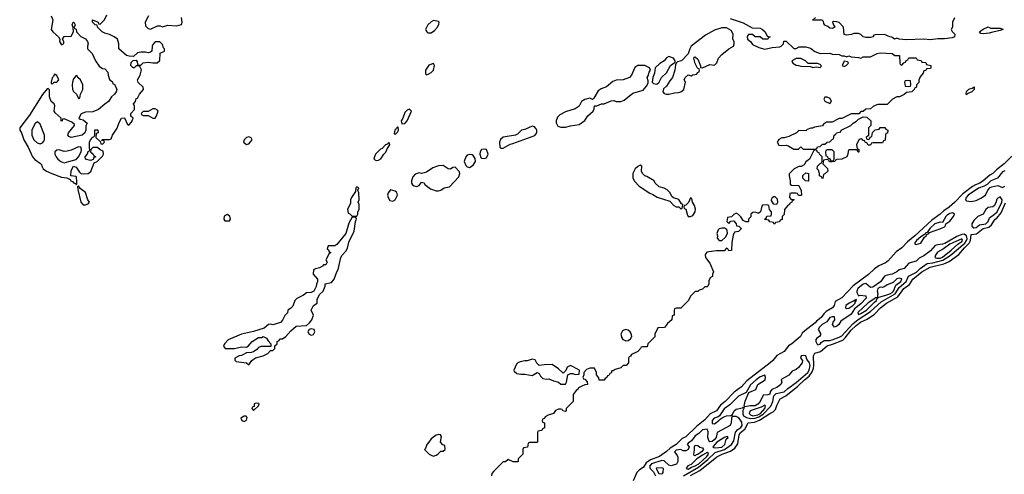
# Model space of a CAD drawing. Header units: inches. Extents: x 2701323 to 2964515, y 494916 to 722124.
# Tile 401 of 656: x 2900261 to 2908465, y 503642 to 507432. Entities that reach past the tile are written whole.
import ezdxf

# ---------------------------------------------------------------- set-up
doc = ezdxf.new("R2010")
doc.units = ezdxf.units.IN
doc.header["$MEASUREMENT"] = 0
doc.layers.add('C9500', color=7, linetype='Continuous')

msp = doc.modelspace()

# ---------------------------------------------------------------- linework, layer by layer
at = {"layer": 'C9500', "color": 2}
for points, elevation in [([(2900523.6, 507463.6), (2900536.4, 507430), (2900523.1, 507350), (2900536.3, 507330), (2900582.8, 507290), (2900594, 507270), (2900592, 507250), (2900610, 507222), (2900627.3, 507232.7), (2900628, 507250), (2900618, 507270), (2900630, 507291.3), (2900690, 507294), (2900708, 507330), (2900707.3, 507367.3), (2900698, 507390), (2900707.3, 507412.7), (2900712.7, 507412.7), (2900722, 507390), (2900714, 507370), (2900718, 507358), (2900730, 507354), (2900734, 507330), (2900770, 507292), (2900810, 507272), (2900824.7, 507250), (2900831.3, 507230), (2900824.7, 507210), (2900824.7, 507190), (2900864.7, 507150), (2900892, 507090), (2900923.5, 507043.5), (2900950, 507024.7), (2900970, 507022), (2900995.3, 506995.3), (2900998, 506970), (2901010, 506934), (2901032.7, 506912.7), (2901038, 506898), (2901050, 506894), (2901071, 506850), (2901064.7, 506830), (2901051.3, 506810), (2901024.7, 506790), (2901002, 506750), (2900970, 506729), (2900916.8, 506683.2), (2900870, 506665.2), (2900810, 506662), (2900771.6, 506648.4), (2900754, 506610), (2900763.6, 506603.6), (2900790, 506598), (2900822, 506570), (2900812.7, 506547.3), (2900812, 506510), (2900804.7, 506490), (2900782, 506470), (2900690, 506449), (2900670, 506458), (2900662, 506470), (2900666, 506490), (2900718, 506550), (2900718, 506558), (2900696.4, 506576.4), (2900630, 506606), (2900618, 506602), (2900614, 506590), (2900607.3, 506587.3), (2900606, 506610), (2900556.4, 506656.4), (2900548.7, 506670), (2900554.6, 506714.6), (2900548, 506730), (2900522, 506750), (2900509.3, 506789.3), (2900508, 506848), (2900498, 506858), (2900490, 506855.3), (2900450, 506809.2), (2900343.1, 506636.9), (2900260.7, 506530), (2900260.7, 506510), (2900276, 506490), (2900296.4, 506430), (2900332.2, 506370), (2900366.4, 506290), (2900386.2, 506266.2), (2900434.4, 506234.4), (2900443.5, 506223.5), (2900445.5, 506210), (2900457.3, 506190), (2900482.8, 506170), (2900529, 506149), (2900610, 506120.5), (2900654.8, 506114.8), (2900681, 506101), (2900686.8, 506090), (2900702, 506082), (2900710, 506071.3), (2900726.4, 506066.4), (2900730, 506054), (2900736.4, 506063.6), (2900737.2, 506082.8), (2900735.3, 506115.3), (2900730, 506126), (2900688, 506130), (2900690, 506174), (2900708, 506210), (2900730, 506202), (2900759.6, 506159.6), (2900771, 506151), (2900790, 506146), (2900830, 506150.8), (2900852.3, 506167.7), (2900882, 506238), (2900906, 506250), (2900950, 506294), (2900958, 506310), (2900955.3, 506335.3), (2900930, 506346), (2900910, 506366), (2900870, 506366), (2900854, 506350), (2900852, 506330), (2900874, 506310), (2900878, 506298), (2900890, 506294), (2900892.7, 506287.3), (2900878, 506282), (2900872.7, 506267.3), (2900850, 506258), (2900808.7, 506270), (2900805.2, 506290), (2900826, 506314), (2900830, 506334), (2900842, 506338), (2900846, 506350), (2900842, 506362), (2900842, 506410), (2900849.3, 506430.7), (2900870, 506454), (2900882, 506458), (2900886, 506470), (2900886, 506510), (2900890, 506514), (2900912.7, 506512.7), (2900914, 506490), (2900898, 506482), (2900894, 506450), (2900934, 506414), (2900938, 506398), (2900950, 506394), (2900966, 506410), (2900962, 506422), (2900946, 506426), (2900947.3, 506432.7), (2901010, 506434), (2901022, 506438), (2901035.3, 506470), (2901073.6, 506526.4), (2901090, 506574), (2901110, 506612), (2901132.7, 506612.7), (2901158, 506558), (2901170, 506554), (2901190, 506574), (2901198, 506590), (2901206, 506610), (2901187.3, 506627.3), (2901186, 506650), (2901216.4, 506683.6), (2901218, 506710), (2901208.4, 506731.6), (2901226, 506750), (2901230, 506774), (2901242, 506778), (2901258, 506810), (2901293.2, 506850), (2901288.7, 506870), (2901248.8, 506908.8), (2901242, 506930), (2901264, 506970), (2901275.3, 507015.3), (2901262, 507042), (2901250, 507046), (2901230, 507046), (2901214, 507030), (2901206, 507030), (2901186, 507050), (2901190, 507074), (2901207.3, 507092.7), (2901230, 507094), (2901239.6, 507079.6), (2901242, 507062), (2901250, 507054), (2901270, 507054), (2901288.4, 507071.6), (2901330, 507078), (2901370, 507072), (2901407.3, 507072.7), (2901427.3, 507092.7), (2901430, 507154), (2901466, 507170), (2901466, 507190), (2901458, 507198), (2901450, 507226), (2901427.3, 507247.3), (2901390, 507248), (2901370, 507226), (2901364.7, 507210), (2901362, 507170), (2901350, 507162), (2901330, 507155.3), (2901310, 507162), (2901270, 507162), (2901243.6, 507156.4), (2901210, 507126), (2901172, 507128), (2901150, 507134), (2901086, 507190), (2901088, 507230), (2901075.3, 507270), (2901048, 507290), (2901010, 507309), (2900970, 507319), (2900948, 507330), (2900908, 507370), (2900906, 507386), (2900890, 507388), (2900868, 507410), (2900868.7, 507431.3), (2900914, 507410), (2900918, 507398), (2900930, 507394), (2900968, 507430), (2900987.3, 507472.7)], 2), ([(2901334.9, 507465.1), (2901307.3, 507410), (2901310, 507382), (2901330, 507358), (2901350, 507352), (2901410, 507382), (2901430, 507382), (2901450, 507372), (2901494.6, 507385.4), (2901570, 507381), (2901608.7, 507391.3), (2901615.3, 507410), (2901609.2, 507450)], 2), ([(2906181, 507441), (2906290, 507404.7), (2906363.6, 507363.6), (2906430, 507361), (2906451.3, 507350), (2906471.3, 507330), (2906490, 507294), (2906514, 507290), (2906498, 507282), (2906494, 507270), (2906451.6, 507268.4), (2906430, 507288), (2906388.7, 507288.7), (2906367.3, 507307.3), (2906332.7, 507307.3), (2906322, 507290), (2906324.7, 507270), (2906351.3, 507251.3), (2906366, 507226), (2906419.8, 507199.8), (2906470, 507186), (2906530, 507198.8), (2906594.6, 507205.4), (2906606, 507210), (2906626, 507230), (2906627.3, 507252.7), (2906647.3, 507252.7), (2906710, 507192), (2906730, 507192), (2906754.6, 507205.4), (2906810, 507206), (2906850, 507196), (2906887.3, 507167.3), (2906930, 507151), (2907010, 507152), (2907030, 507144.7), (2907090, 507141), (2907110, 507131.3), (2907130.9, 507130.9), (2907150, 507122), (2907170, 507131.3), (2907190, 507122), (2907250, 507118), (2907270, 507112), (2907290, 507122), (2907350, 507122), (2907406, 507150), (2907430, 507156), (2907530, 507150.8), (2907552.7, 507132.7), (2907592.7, 507132.7), (2907594, 507070), (2907598, 507058), (2907610, 507054), (2907627.3, 507072.7), (2907642, 507078), (2907647.3, 507092.7), (2907662, 507098), (2907670, 507114), (2907730, 507114), (2907738, 507098), (2907771.6, 507091.6), (2907778, 507078), (2907810, 507074), (2907818, 507058), (2907854, 507050), (2907854, 507030), (2907850, 507026), (2907818, 507022), (2907811.6, 507008.4), (2907794, 507006), (2907790, 506986), (2907763.6, 506956.4), (2907752.7, 506927.3), (2907751.6, 506908.4), (2907734, 506890), (2907734, 506870), (2907718, 506862), (2907714, 506850), (2907694, 506830), (2907650, 506826), (2907631.6, 506808.4), (2907591.6, 506788.4), (2907570, 506788), (2907534, 506770), (2907490, 506726), (2907410, 506726), (2907374, 506710), (2907350, 506688), (2907310, 506686), (2907290, 506666), (2907270, 506666), (2907251.6, 506648.4), (2907190, 506646), (2907111.2, 506608.8), (2907090, 506608.7), (2907076.9, 506603.1), (2907030, 506578), (2906983.6, 506576.4), (2906958, 506562), (2906950, 506548), (2906883.6, 506536.4), (2906867.3, 506527.3), (2906852.7, 506527.3), (2906823.6, 506516.4), (2906810, 506506), (2906752.7, 506507.3), (2906734, 506490), (2906670, 506458), (2906630, 506448), (2906610, 506448), (2906587.1, 506432.9), (2906572, 506410), (2906586.4, 506386.4), (2906610, 506382), (2906650, 506384.7), (2906670, 506378), (2906710, 506352), (2906750, 506354), (2906770, 506371.3), (2906790, 506354), (2906890, 506354), (2906902, 506358), (2906907.3, 506372.7), (2906930, 506374), (2906950, 506394), (2906970, 506394), (2906988.4, 506411.6), (2907010, 506414), (2907030, 506434), (2907042, 506438), (2907048, 506470), (2907062, 506478), (2907066, 506490), (2907102, 506498), (2907106, 506510), (2907186, 506550), (2907206, 506570), (2907234.6, 506585.4), (2907250, 506602), (2907290, 506622), (2907319.6, 506619.6), (2907354, 506590), (2907354, 506550), (2907334, 506530), (2907334, 506466), (2907314, 506450), (2907318, 506438), (2907330, 506434), (2907342, 506438), (2907346, 506454), (2907362, 506458), (2907367.3, 506492.7), (2907390, 506514), (2907422, 506518), (2907430, 506534), (2907470, 506534), (2907478, 506518), (2907494, 506510), (2907492.7, 506487.3), (2907478, 506482), (2907474, 506470), (2907471.6, 506428.4), (2907458, 506422), (2907450, 506406), (2907370, 506406), (2907358, 506402), (2907350, 506386), (2907330, 506386), (2907322, 506402), (2907306, 506410), (2907302, 506422), (2907290, 506426), (2907278, 506438), (2907263.6, 506436.4), (2907250, 506426), (2907234, 506390), (2907238, 506358), (2907254, 506350), (2907252.7, 506327.3), (2907247.3, 506327.3), (2907242, 506342), (2907230, 506346), (2907170, 506346), (2907163.6, 506336.4), (2907162, 506310), (2907154, 506290), (2907111.6, 506268.4), (2907070, 506266), (2907058, 506262), (2907054, 506250), (2907030, 506246), (2907007.3, 506247.3), (2907002, 506262), (2906990, 506266), (2906958, 506262), (2906954, 506230), (2906992.7, 506192.7), (2906994, 506170), (2906970, 506146), (2906958, 506142), (2906954, 506110), (2906950, 506106), (2906942, 506122), (2906926, 506130), (2906926, 506150), (2906916.4, 506176.4), (2906906, 506190), (2906908.8, 506211.2), (2906930, 506234), (2906942, 506238), (2906946, 506250), (2906946, 506290), (2906926, 506310), (2906922, 506322), (2906907.3, 506327.3), (2906902, 506342), (2906890, 506346), (2906878, 506342), (2906842, 506270), (2906810, 506246), (2906796.9, 506223.1), (2906771.6, 506208.4), (2906752.7, 506207.3), (2906714, 506190), (2906672.7, 506147.3), (2906672, 506130), (2906682, 506090), (2906682, 506062), (2906692.7, 506052.7), (2906754, 506050), (2906772.7, 506007.3), (2906774, 505970), (2906770, 505966), (2906750, 505966), (2906742, 505982), (2906730, 505986), (2906690, 505986), (2906678, 505982), (2906674, 505950), (2906690, 505934), (2906710, 505934), (2906714, 505930), (2906698, 505922), (2906694, 505910), (2906678, 505902), (2906674, 505890), (2906659.6, 505880.4), (2906634, 505850), (2906631.6, 505808.4), (2906614, 505790), (2906612.7, 505767.3), (2906598, 505762), (2906592.7, 505747.3), (2906558, 505742), (2906554, 505730), (2906548, 505728), (2906542, 505742), (2906510, 505746), (2906502, 505762), (2906470, 505766), (2906466, 505770), (2906482, 505778), (2906487.3, 505792.7), (2906522, 505798), (2906526, 505810), (2906526, 505830), (2906508.4, 505848.4), (2906502, 505882), (2906487.3, 505887.3), (2906450, 505886), (2906443.6, 505876.4), (2906434, 505830), (2906419.6, 505820.4), (2906410, 505818), (2906390, 505828), (2906370, 505826), (2906354, 505810), (2906352, 505788), (2906334, 505770), (2906334, 505750), (2906330, 505746), (2906310, 505746), (2906290, 505758), (2906270, 505788), (2906250, 505808), (2906230, 505818), (2906211.6, 505808.4), (2906192.7, 505787.3), (2906158, 505782), (2906154, 505750), (2906170, 505734), (2906187.3, 505752.7), (2906210, 505754), (2906232, 505730), (2906234, 505714), (2906254, 505710), (2906272, 505692), (2906271.6, 505688.4), (2906250, 505666), (2906218, 505662), (2906204.7, 505635.3), (2906194, 505574), (2906192.7, 505507.3), (2906170, 505506), (2906162, 505522), (2906150, 505526), (2906130, 505506), (2906066, 505506), (2906002, 505498), (2905986, 505494), (2905976.9, 505483.1), (2905971.3, 505470), (2905976, 505450), (2906010, 505402), (2906042, 505330), (2906034, 505310), (2906034, 505290), (2906018, 505282), (2906003.6, 505256.4), (2906002, 505230), (2905994, 505210), (2905990, 505206), (2905970, 505206), (2905950, 505186), (2905923.6, 505176.4), (2905910, 505166), (2905890, 505166), (2905850, 505126), (2905834, 505090), (2905770, 505026), (2905730, 505026), (2905718, 505022), (2905714, 505010), (2905714, 504970), (2905698, 504962), (2905694, 504930), (2905659.6, 504900.4), (2905632.7, 504867.3), (2905578, 504862), (2905554, 504810), (2905552.7, 504787.3), (2905494, 504730), (2905490, 504706), (2905450, 504706), (2905438, 504702), (2905434, 504690), (2905410, 504666), (2905358, 504642), (2905350, 504626), (2905338, 504622), (2905334, 504610), (2905334, 504570), (2905314, 504550), (2905290, 504548), (2905270, 504528.7), (2905223.6, 504516.4), (2905206, 504506), (2905194, 504506), (2905190, 504486), (2905178, 504482), (2905170, 504466), (2905158, 504462), (2905154, 504450), (2905138, 504442), (2905130, 504426), (2905090, 504426), (2905087.3, 504447.3), (2905068, 504470), (2905068, 504490), (2905050, 504526), (2905010, 504528), (2904984.7, 504515.3), (2904962, 504490), (2904962, 504470), (2904954, 504450), (2904958, 504438), (2904970, 504434), (2904990, 504414), (2904992, 504390), (2904970, 504388), (2904943.6, 504376.4), (2904918, 504362), (2904910.7, 504349.3), (2904898, 504342), (2904872.7, 504307.3), (2904871.6, 504248.4), (2904814, 504190), (2904814, 504170), (2904810, 504166), (2904786, 504170), (2904782, 504182), (2904770, 504186), (2904750, 504186), (2904724.7, 504175.3), (2904710, 504148.7), (2904663.6, 504136.4), (2904638, 504122), (2904632.7, 504107.3), (2904618, 504102), (2904614, 504090), (2904618, 504078), (2904634, 504070), (2904634, 504030), (2904618, 504022), (2904612.7, 504007.3), (2904578, 504002), (2904574, 503990), (2904574, 503910), (2904570, 503906), (2904510, 503906), (2904498, 503902), (2904492.7, 503867.3), (2904458, 503862), (2904454, 503850), (2904454, 503810), (2904414, 503770), (2904414, 503750), (2904410, 503746), (2904372.7, 503747.3), (2904330, 503766), (2904310, 503746), (2904290, 503746), (2904211.6, 503668.4), (2904194, 503650), (2904191.6, 503628.4)], 2), ([(2908051.2, 507448.8), (2908032, 507410), (2908032, 507370), (2908022, 507350), (2908030, 507334), (2908051.6, 507311.6), (2908050, 507288.7), (2908030, 507281.2), (2907966.4, 507273.6), (2907910, 507273.2), (2907850, 507265.2), (2907790.9, 507269.1), (2907650, 507262.7), (2907589.3, 507269.3), (2907570, 507278), (2907549.2, 507269.2), (2907527.3, 507287.3), (2907510, 507288), (2907467.3, 507307.3), (2907390, 507306), (2907378, 507302), (2907370, 507288.7), (2907350, 507284), (2907310, 507284), (2907289.3, 507289.3), (2907270, 507308), (2907250, 507318), (2907210, 507318), (2907190.9, 507309.1), (2907150, 507304), (2907129.3, 507309.3), (2907126, 507370), (2907090, 507408), (2907070, 507415.3), (2907042, 507418), (2907034, 507410), (2907043.6, 507383.6), (2907054, 507370), (2907030, 507358), (2907010, 507362), (2906995.3, 507375.3), (2906970, 507386), (2906960.4, 507400.4), (2906958, 507418), (2906947.3, 507427.3), (2906867.3, 507427.3), (2906891.6, 507451.6)], 2), ([(2908527.1, 506292.9), (2908464.9, 506230), (2908399, 506181), (2908370.5, 506150), (2908343.7, 506136.3), (2908290, 506089.7), (2908260.5, 506070), (2908223.8, 506056.2), (2908199.1, 506040.9), (2908118.8, 505981.2), (2908050, 505908), (2908005.5, 505870), (2907960.4, 505839.6), (2907930, 505809.7), (2907860.2, 505759.8), (2907719.5, 505630), (2907658.8, 505581.2), (2907610.4, 505530), (2907564.4, 505495.6), (2907497.1, 505422.9), (2907474.2, 505405.8), (2907419.9, 505380.1), (2907384, 505356), (2907332.1, 505307.9), (2907206.7, 505213.3), (2907110, 505112), (2907056.9, 505083.1), (2907047.7, 505050), (2907032.7, 505030), (2906981.7, 504998.3), (2906960.8, 504979.2), (2906939.3, 504950), (2906901.1, 504918.9), (2906890, 504904.5), (2906801.5, 504838.5), (2906781.3, 504818.7), (2906765.5, 504790), (2906694.9, 504730), (2906667.6, 504712.4), (2906630, 504665.2), (2906570, 504632.7), (2906536.4, 504590), (2906514.4, 504570), (2906319.9, 504420.1), (2906274.4, 504370), (2906213.8, 504326.2), (2906139.5, 504250), (2906101, 504219), (2906067.3, 504170), (2906014.7, 504145.3), (2905970, 504097), (2905899, 504041), (2905810, 503954), (2905780.7, 503939.3), (2905730, 503891.8), (2905679.4, 503860.6), (2905650, 503831.8), (2905590.6, 503790), (2905517.6, 503762.4), (2905482, 503738), (2905457.8, 503702.2), (2905423.1, 503676.9), (2905403.8, 503656.2), (2905373.7, 503586.3)], 6), ([(2908470, 506172.9), (2908450, 506164.4), (2908408.2, 506111.8), (2908353, 506090), (2908320.9, 506059.1), (2908296.1, 506043.9), (2908250, 506028.5), (2908164.2, 505970), (2908146.3, 505950), (2908143, 505930), (2908150, 505922), (2908190, 505917.6), (2908230, 505924), (2908270, 505943.1), (2908307, 505970), (2908328.3, 506011.7), (2908347.9, 506032.1), (2908361, 506039), (2908410, 506048.4), (2908450, 506034.4), (2908470, 506042.8)], 10), ([(2905850, 503632.9), (2905927.2, 503672.8), (2906070, 503786.7), (2906112.7, 503810), (2906184.2, 503835.8), (2906220.4, 503859.6), (2906243.7, 503896.3), (2906255.8, 503970), (2906267.1, 503990), (2906302.3, 504017.7), (2906329.8, 504070.2), (2906382.8, 504077.2), (2906425.9, 504094.1), (2906510, 504150.3), (2906537.7, 504162.3), (2906558.6, 504181.4), (2906570, 504216), (2906598, 504270), (2906643.2, 504296.8), (2906744.5, 504375.5), (2906799.7, 504430), (2906838.8, 504461.2), (2906863.2, 504496.8), (2906874.1, 504525.9), (2906879, 504550), (2906875.8, 504630), (2906887.4, 504652.6), (2906933.8, 504666.2), (2906990, 504714.3), (2907034, 504726), (2907118.3, 504761.7), (2907139.5, 504780.5), (2907190, 504843.7), (2907230, 504882), (2907267.6, 504910), (2907323.5, 504936.5), (2907383.1, 504976.9), (2907432, 505030), (2907482.9, 505070), (2907577.2, 505122.8), (2907628.1, 505190), (2907675.3, 505224.7), (2907702.4, 505270), (2907778.9, 505330), (2907846, 505370), (2907962.2, 505397.8), (2908004.9, 505415.1), (2908085.6, 505474.4), (2908132, 505530), (2908172.1, 505567.9), (2908182.2, 505590), (2908190, 505640.5), (2908232.2, 505647.8), (2908287.6, 505690), (2908336.8, 505703.2), (2908358.8, 505721.2), (2908388.1, 505770), (2908401.4, 505778.6), (2908437.7, 505822.3), (2908476, 505904)], 6), ([(2905792.1, 503630), (2905918.2, 503701.8), (2905995.4, 503764.6), (2906056.2, 503823.8), (2906134.3, 503850), (2906190.5, 503889.5), (2906210, 503922), (2906225.9, 503994.1), (2906244, 504016), (2906270, 504033.4), (2906280.8, 504050), (2906276.6, 504076.6), (2906253.6, 504113.6), (2906230, 504125.1), (2906196.9, 504123.1), (2906190.8, 504110), (2906188.5, 504071.5), (2906180.7, 504050), (2906073.4, 503990), (2906063.1, 503950), (2906048.7, 503930), (2906030, 503915.1), (2906010, 503912.3), (2906002.9, 503922.9), (2905995.4, 503950), (2905996.6, 503996.6), (2905990, 504018), (2905950, 504011.8), (2905918.6, 503981.4), (2905890, 503962), (2905858.8, 503921.2), (2905830, 503902), (2905822.8, 503890), (2905838, 503870), (2905830.4, 503849.6), (2905810, 503838), (2905790, 503838), (2905770, 503849.5), (2905750, 503847.3), (2905730, 503842.4), (2905716.4, 503830), (2905739.8, 503799.8), (2905744.9, 503784.9), (2905745.9, 503750), (2905733.7, 503726.3), (2905690, 503713.8), (2905670, 503717.4), (2905630, 503755.6), (2905610, 503758), (2905524.7, 503730), (2905508.2, 503710), (2905515.4, 503690), (2905542.9, 503662.9), (2905557.8, 503630)], 10)]:
    msp.add_lwpolyline(points, dxfattribs=dict(at, elevation=elevation))
for points, elevation in [([(2903710, 507424), (2903690, 507414), (2903661, 507390), (2903642, 507350), (2903643.6, 507343.6), (2903652, 507330), (2903662.8, 507322.8), (2903690, 507322.8), (2903718, 507342), (2903741.2, 507370), (2903754, 507394), (2903755.3, 507410), (2903750, 507418)], 2), ([(2906150, 507364), (2906110, 507364), (2906050, 507343.7), (2905976.3, 507303.7), (2905856, 507210), (2905844.7, 507190), (2905831.3, 507148.7), (2905774.8, 507090), (2905740.7, 507079.3), (2905730.7, 507069.3), (2905724.7, 507055.3), (2905720.7, 507010), (2905700.7, 506950), (2905677.3, 506922.7), (2905650, 506879), (2905624.9, 506855.1), (2905621, 506830), (2905630, 506818), (2905650, 506811), (2905670, 506811.3), (2905716.4, 506823.6), (2905750, 506824.7), (2905770, 506831.3), (2905794, 506850), (2905808, 506910), (2905798, 506930), (2905806, 506950), (2905830, 506971), (2905855.3, 506964.7), (2905870, 506972), (2905902, 506978), (2905907.3, 506992.7), (2905922, 506998), (2905926, 507010), (2905922, 507022), (2905908, 507028), (2905890, 507066), (2905878, 507110), (2905880.4, 507119.6), (2905890, 507122), (2905910, 507102), (2905934, 507046), (2905934, 507034), (2905950, 507032), (2906010, 507058), (2906050, 507052), (2906069, 507071), (2906084, 507110), (2906110, 507141), (2906168.7, 507190), (2906208.7, 507210), (2906215.3, 507230), (2906214, 507250), (2906204, 507270), (2906205.2, 507310), (2906190, 507342)], 2), ([(2908350, 507362), (2908430, 507362), (2908454, 507354), (2908454, 507350), (2908430, 507342), (2908370, 507328.7), (2908339.8, 507320.2), (2908290, 507315.3), (2908270, 507318), (2908258, 507330), (2908290, 507354), (2908330, 507371.3)], 2), ([(2905670, 507124), (2905650, 507115.3), (2905630, 507088.7), (2905594.4, 507065.6), (2905556, 507030), (2905550, 506986), (2905536, 506950), (2905532, 506910), (2905541, 506901), (2905570, 506894.8), (2905590, 506911.3), (2905609.6, 506950.4), (2905649, 506990), (2905684, 507050), (2905722, 507078), (2905722, 507090), (2905708, 507110)], 2), ([(2903710, 507066), (2903670, 507054), (2903642.8, 507010), (2903642, 506982), (2903650, 506972), (2903670, 506981), (2903690, 506991.3), (2903708.7, 507010), (2903718, 507050)], 2), ([(2905470, 507049), (2905410, 507049), (2905387.5, 507032.5), (2905358.8, 506970), (2905341, 506950), (2905290.4, 506929.6), (2905230, 506926.6), (2905202.5, 506917.5), (2905150, 506873.2), (2905104.9, 506855.1), (2905082, 506838), (2905043.6, 506776.4), (2905032.7, 506767.3), (2905010, 506778), (2904970, 506768), (2904942, 506750), (2904922, 506710), (2904890, 506688.7), (2904810, 506665.2), (2904762, 506638), (2904741.6, 506618.4), (2904730.8, 506590), (2904730.9, 506570.9), (2904744, 506544), (2904770, 506537.3), (2904810, 506536.3), (2904850, 506546.8), (2904922, 506558), (2904969.2, 506590.8), (2904995.3, 506630), (2905038, 506670), (2905048, 506690), (2905050, 506714), (2905070, 506714), (2905108.8, 506731.2), (2905130, 506731.3), (2905190, 506756), (2905210, 506758), (2905230, 506751.3), (2905270, 506751.3), (2905298, 506762), (2905370, 506818.8), (2905455.5, 506844.5), (2905483.1, 506876.9), (2905496.4, 506903.6), (2905496.4, 506923.6), (2905489.2, 506950), (2905497.2, 506962.8), (2905505.6, 506994.4), (2905518, 507010), (2905508, 507030)], 2), ([(2906770, 507108.7), (2906730, 507108), (2906694, 507090), (2906702, 507070), (2906731.6, 507051.6), (2906751.2, 507051.2), (2906770, 507044.7), (2906850, 507042), (2906870, 507034), (2906898, 507038), (2906930, 507034), (2906938, 507042), (2906938, 507050), (2906930, 507058), (2906907.3, 507067.3), (2906830, 507066), (2906808, 507090)], 2), ([(2907130, 507086), (2907114, 507050), (2907130, 507042), (2907146, 507050), (2907166, 507070), (2907162, 507082)], 2), ([(2900550, 506978), (2900542, 506958), (2900530, 506946), (2900522, 506910), (2900522, 506902), (2900530, 506894), (2900548, 506912), (2900570, 506912), (2900588, 506930), (2900570, 506966), (2900556.4, 506976.4)], 2), ([(2900730, 506966), (2900710, 506938), (2900701, 506910), (2900698, 506890), (2900702, 506850), (2900710, 506834), (2900734, 506810), (2900750, 506774), (2900762, 506778), (2900766, 506810), (2900788, 506850), (2900788, 506890), (2900768, 506930), (2900746, 506950), (2900742, 506962)], 2), ([(2907670, 506926), (2907638, 506922), (2907634, 506910), (2907638, 506878), (2907670, 506874), (2907682, 506878), (2907686, 506890), (2907682, 506922)], 2), ([(2908150, 506806), (2908146, 506810), (2908150, 506832), (2908170, 506852), (2908198, 506862), (2908212.7, 506872.7), (2908214, 506850), (2908194, 506830), (2908162, 506818)], 2), ([(2906990, 506786), (2906970, 506786), (2906962, 506770), (2906970, 506754), (2907010, 506734), (2907026, 506750), (2907014.6, 506774.6)], 2), ([(2901390, 506688.7), (2901370, 506688), (2901330, 506666), (2901290, 506666), (2901274, 506650), (2901278, 506638), (2901290, 506634), (2901330, 506634), (2901370, 506612), (2901390, 506612), (2901402, 506630), (2901413.2, 506670), (2901410, 506678)], 2), ([(2903510, 506686), (2903490, 506678), (2903470, 506658), (2903452, 506610), (2903438, 506590), (2903443.6, 506563.6), (2903470, 506566), (2903488, 506590), (2903526, 506670)], 2), ([(2900410, 506579.5), (2900390, 506567), (2900369.3, 506530.7), (2900362, 506510), (2900363.1, 506470), (2900378.4, 506430), (2900405.3, 506405.3), (2900430, 506398.4), (2900450, 506404.9), (2900462, 506418), (2900466, 506430), (2900467.1, 506470), (2900430, 506561.2)], 6), ([(2904530, 506545.2), (2904470, 506517.2), (2904442, 506510), (2904410, 506479), (2904390.8, 506469.2), (2904290, 506454), (2904267.5, 506432.5), (2904258.8, 506410), (2904261, 506370), (2904270, 506361), (2904290, 506361), (2904346.3, 506393.7), (2904370, 506398.8), (2904552.1, 506467.9), (2904569.2, 506490), (2904569.2, 506510), (2904563.2, 506523.2), (2904550, 506539)], 2), ([(2902170, 506455.3), (2902150, 506448.7), (2902131.3, 506430), (2902126.8, 506410), (2902150, 506391.3), (2902170, 506398), (2902198, 506430), (2902188.4, 506448.4)], 2), ([(2903415.3, 506535.3), (2903410, 506535.3), (2903386, 506510), (2903382, 506482), (2903390, 506474), (2903410, 506494), (2903418, 506510)], 2), ([(2903330, 506406), (2903324.7, 506395.3), (2903310, 506388), (2903282, 506358), (2903268, 506352), (2903226.8, 506310), (2903216, 506290), (2903212, 506270), (2903230, 506258), (2903250, 506261), (2903270, 506271.3), (2903295.3, 506310), (2903312.5, 506327.5), (2903324, 506356), (2903346, 506390), (2903342, 506402)], 2), ([(2900750, 506371.4), (2900690, 506343.8), (2900655.6, 506335.6), (2900630, 506334), (2900590, 506346.6), (2900570, 506343.7), (2900554, 506330), (2900552.7, 506310), (2900563.7, 506290), (2900578.7, 506270), (2900602.4, 506250), (2900630, 506238.2), (2900670, 506249.2), (2900730, 506266.5), (2900751.5, 506288.5), (2900772.5, 506330), (2900775.6, 506350), (2900769.6, 506369.6)], 6), ([(2904010, 506309.5), (2903990, 506302.7), (2903977.3, 506290), (2903964, 506250), (2903977.3, 506217.3), (2903990, 506206), (2904010, 506201), (2904040.1, 506219.9), (2904059.3, 506250), (2904055.1, 506275.1), (2904039.1, 506299.1), (2904030, 506306)], 2), ([(2904130, 506354), (2904110, 506348.7), (2904098.8, 506330), (2904094.8, 506310), (2904104, 506284), (2904110, 506278), (2904130, 506274.8), (2904150, 506281), (2904165.2, 506310), (2904150, 506348.7)], 2), ([(2907030, 506346), (2906990, 506346), (2906978, 506342), (2906974, 506330), (2906978, 506298), (2906990, 506294), (2906998, 506278), (2907012.7, 506272.7), (2907018, 506258), (2907030, 506254), (2907042, 506258), (2907046, 506270), (2907046, 506330)], 2), ([(2903790, 506216), (2903750, 506212.7), (2903704.1, 506195.9), (2903650, 506161.2), (2903630, 506154), (2903610, 506148.7), (2903590, 506155.3), (2903555.3, 506144.7), (2903536.8, 506123.2), (2903526.8, 506090), (2903526.8, 506070), (2903534.8, 506054.8), (2903546.4, 506046.4), (2903570, 506041), (2903576.5, 506043.5), (2903589.1, 506050.9), (2903610, 506078), (2903630, 506071.3), (2903636.8, 506056.8), (2903682.5, 506022.5), (2903730, 506004.7), (2903750, 506004.7), (2903770, 506010.8), (2903798, 506030), (2903841.5, 506038.5), (2903918.9, 506121.1), (2903929, 506150), (2903924.7, 506164.7), (2903890, 506202), (2903870, 506199), (2903850, 506185.2), (2903830, 506189.2)], 2), ([(2905430, 506218), (2905410, 506208), (2905390, 506188), (2905371, 506150), (2905370.8, 506110), (2905384.5, 506084.5), (2905423.5, 506043.5), (2905510, 505984.7), (2905535.3, 505975.3), (2905571.2, 505951.2), (2905678, 505918), (2905710, 505882), (2905730, 505872), (2905752, 505872), (2905770, 505854), (2905782, 505858), (2905786, 505890), (2905776.4, 505896.4), (2905753.2, 505933.2), (2905708, 505948), (2905696.4, 505956.4), (2905678, 505990), (2905654.6, 506014.6), (2905630, 506028.7), (2905590, 506039), (2905555.3, 506070), (2905548.8, 506088.8), (2905485.2, 506125.2), (2905468.7, 506130), (2905449.4, 506149.4), (2905442, 506170), (2905446, 506210)], 2), ([(2906830, 506086), (2906808, 506088), (2906786, 506110), (2906787.3, 506132.7), (2906810, 506154), (2906834, 506150), (2906834, 506090)], 2), ([(2900750, 506048), (2900742, 506038), (2900744.9, 506015.1), (2900770, 505912), (2900790, 505888.4), (2900810, 505888.4), (2900830, 505898), (2900842, 505910), (2900828.7, 505930), (2900809, 505990), (2900765.6, 506025.6)], 2), ([(2903070, 506038), (2903062, 506030), (2903059.6, 506000.4), (2903026, 505950), (2903018, 505930), (2903016.9, 505903.1), (2902992, 505850), (2902998, 505818), (2903012.7, 505812.7), (2903030, 505794), (2903070, 505794), (2903078, 505810), (2903078, 505830), (2903088, 505850), (2903088, 505890), (2903082, 505910), (2903088.7, 505930), (2903087.3, 505987.3), (2903078, 506010), (2903086, 506030)], 2), ([(2903350, 506014), (2903330.9, 505989.1), (2903326.8, 505970), (2903330.8, 505950), (2903345.8, 505925.8), (2903370, 505918.8), (2903388.7, 505930), (2903408.7, 505970), (2903402, 505990), (2903390, 506002)], 2), ([(2905850, 505946), (2905832.7, 505907.3), (2905810, 505886), (2905798, 505882), (2905794, 505870), (2905798, 505858), (2905811.6, 505851.6), (2905822, 505810), (2905832, 505792), (2905850, 505791.3), (2905870, 505801), (2905889, 505830), (2905893.2, 505853.2), (2905883.1, 505883.1), (2905866, 505910), (2905862, 505942)], 2), ([(2906556.4, 505956.4), (2906543.6, 505956.4), (2906530, 505946), (2906522, 505930), (2906523.6, 505923.6), (2906538, 505898), (2906570, 505894), (2906578, 505910), (2906576.4, 505936.4)], 2), ([(2908430, 505955.8), (2908410, 505944.7), (2908404.1, 505935.9), (2908395, 505905), (2908379.8, 505880.2), (2908368.2, 505871.8), (2908330, 505866.4), (2908310.3, 505850), (2908288.8, 505811.2), (2908244.7, 505790), (2908210, 505759.3), (2908194, 505730), (2908194, 505710), (2908210, 505696.3), (2908230, 505698.4), (2908258.7, 505721.3), (2908310, 505730.3), (2908329.7, 505750), (2908340.5, 505779.5), (2908384.4, 505810), (2908404.5, 505830), (2908444.5, 505910), (2908447.2, 505930)], 10), ([(2901990, 505808), (2901965.4, 505794.6), (2901962, 505770), (2901970, 505754), (2902010, 505754), (2902018, 505770), (2902012.9, 505792.9)], 2), ([(2908030, 505822.9), (2908010, 505817.4), (2907990, 505802.4), (2907976.4, 505790), (2907950, 505742), (2907930, 505743.7), (2907884.9, 505730), (2907844.4, 505690), (2907822.8, 505657.2), (2907810, 505654), (2907799.9, 505640.1), (2907770, 505622.9), (2907733, 505590), (2907717.3, 505570), (2907722, 505562), (2907730, 505559.1), (2907770, 505568), (2907800.5, 505619.5), (2907814.5, 505630), (2907819, 505641), (2907836, 505650), (2907840.7, 505659.3), (2907935.3, 505690), (2907971.3, 505708.7), (2907979, 505730), (2908010, 505752.7), (2908041.3, 505790), (2908049.3, 505810), (2908040.2, 505820.2)], 10), ([(2903030, 505786), (2903004, 505736), (2902978, 505650), (2902902, 505558), (2902887.3, 505547.3), (2902830, 505546), (2902822, 505522), (2902832.7, 505512.7), (2902838, 505498), (2902854, 505490), (2902838, 505482), (2902812, 505430), (2902822, 505410), (2902811.2, 505388.8), (2902792.7, 505387.3), (2902783.6, 505376.4), (2902758, 505362), (2902725.4, 505354.6), (2902710, 505346), (2902704.7, 505310), (2902742, 505270), (2902742, 505250), (2902732.7, 505227.3), (2902731.6, 505208.4), (2902711.3, 505168.7), (2902690, 505158), (2902650, 505155.3), (2902625.4, 505134.6), (2902570, 505108), (2902552, 505090), (2902536, 505044), (2902516.9, 505023.1), (2902494, 505010), (2902492.7, 504987.3), (2902470, 504966), (2902451.6, 504928.4), (2902432.7, 504907.3), (2902370, 504888), (2902353.2, 504893.2), (2902334, 504890), (2902298.8, 504861.2), (2902210, 504833.2), (2902110, 504809.3), (2901996.8, 504763.2), (2901966, 504730), (2901958, 504710), (2901974, 504690), (2902050, 504690.8), (2902110, 504704), (2902150, 504700.7), (2902164, 504710), (2902198, 504750), (2902250, 504782), (2902276.4, 504783.6), (2902290, 504792), (2902318, 504778), (2902330, 504754), (2902354, 504730), (2902352.7, 504707.3), (2902270, 504708), (2902250, 504698), (2902237.3, 504682.7), (2902210, 504664), (2902190, 504657.2), (2902150, 504654), (2902110, 504632.7), (2902090, 504628.7), (2902052, 504610), (2902052.7, 504592.7), (2902063.6, 504583.6), (2902151.6, 504571.6), (2902170, 504554), (2902195.3, 504590), (2902226, 504614), (2902290, 504631), (2902328, 504650), (2902350, 504674), (2902370, 504674), (2902386, 504690), (2902387.3, 504712.7), (2902406, 504730), (2902406, 504750), (2902422, 504758), (2902427.3, 504772.7), (2902450, 504772), (2902478, 504790), (2902521.2, 504838.8), (2902564, 504876), (2902650, 504882), (2902676, 504904), (2902694, 504930), (2902708, 504970), (2902688.8, 505011.2), (2902708, 505050), (2902738, 505070), (2902740.4, 505099.6), (2902760.2, 505139.8), (2902788, 505170), (2902806, 505210), (2902806, 505230), (2902858, 505242), (2902882, 505270), (2902902, 505330), (2902914, 505350), (2902935.3, 505450), (2902948, 505470), (2902978.6, 505501.4), (2902992.9, 505527.1), (2903002, 505578), (2903048, 505670), (2903058, 505750), (2903066, 505770), (2903062, 505782)], 2), ([(2906135.3, 505695.3), (2906110, 505695.3), (2906090, 505688.7), (2906079.6, 505680.4), (2906071, 505650), (2906076, 505630), (2906072, 505610), (2906090, 505592), (2906110, 505592), (2906142, 505618), (2906158, 505650), (2906156.4, 505676.4), (2906148.4, 505688.4)], 2), ([(2908130, 505644.8), (2908110, 505641.6), (2908070, 505624), (2907970, 505566.9), (2907950, 505559.4), (2907910, 505556.3), (2907890, 505549.6), (2907850, 505505.6), (2907795.8, 505464.2), (2907754.9, 505445.1), (2907730, 505417.6), (2907670, 505402), (2907630, 505357.2), (2907590, 505347), (2907568.6, 505330), (2907530, 505309.8), (2907490, 505302.8), (2907466.3, 505293.7), (2907432.1, 505247.9), (2907370, 505201.7), (2907350, 505198.3), (2907312.2, 505232.2), (2907290, 505227.1), (2907245.7, 505190), (2907234.9, 505170), (2907236.8, 505156.8), (2907251.3, 505131.3), (2907265.2, 505134.8), (2907310.8, 505130), (2907314, 505110), (2907270, 505063.5), (2907217.3, 505022.7), (2907190, 504978), (2907102.2, 504917.8), (2907085.5, 504890), (2907070, 504876.2), (2907049, 504870), (2907032.7, 504890), (2907039, 504910), (2907054, 504930), (2907050, 504955.3), (2907030, 504956), (2907010, 504949), (2906986.2, 504913.8), (2906946, 504890), (2906926, 504870), (2906914.8, 504850), (2906934.6, 504814.6), (2906934.4, 504805.6), (2906926, 504790), (2906903.8, 504776.2), (2906894.8, 504765.2), (2906894, 504750), (2906906.2, 504726.2), (2906910, 504722.8), (2906930, 504727.7), (2906938, 504742), (2906963.3, 504756.7), (2907010, 504758.4), (2907030, 504763.5), (2907090, 504784), (2907110, 504796), (2907203.2, 504896.8), (2907246, 504934), (2907350, 504998), (2907439.9, 505080.1), (2907554.6, 505145.4), (2907590, 505198.6), (2907647, 505250), (2907667.3, 505292.7), (2907732.9, 505327.1), (2907763.2, 505356.8), (2907821.2, 505398.8), (2907870, 505405.5), (2907953, 505427), (2908012.8, 505467.2), (2908136, 505570), (2908151.3, 505590), (2908155.2, 505604.8), (2908149.9, 505629.9)], 10), ([(2908110, 505604.5), (2908010, 505560.3), (2907957.6, 505522.4), (2907907.1, 505492.9), (2907891.7, 505470), (2907886, 505450), (2907904, 505444), (2907930, 505444.6), (2907950, 505451.5), (2908022.7, 505510), (2908078, 505562), (2908110, 505582.8), (2908117.7, 505590)], 14), ([(2907590, 505278), (2907570, 505272.8), (2907539.5, 505240.5), (2907490, 505222), (2907470, 505207.3), (2907450, 505200.7), (2907430, 505201.3), (2907410, 505191.1), (2907404.9, 505170), (2907410.7, 505149.3), (2907406, 505114), (2907390, 505112), (2907379, 505101), (2907330, 505072.2), (2907243.2, 504990), (2907250, 504973.4), (2907270, 504982), (2907317.7, 505010), (2907382, 505078), (2907400.7, 505090), (2907401.2, 505098.8), (2907420.1, 505119.9), (2907470, 505131.9), (2907510, 505145.5), (2907530, 505157.2), (2907541.6, 505170), (2907561.1, 505218.9), (2907601.6, 505250), (2907610.9, 505270.9)], 14), ([(2907230, 505098), (2907214, 505090), (2907214, 505086), (2907210, 505088), (2907171.3, 505070), (2907144, 505050), (2907141, 505030), (2907150, 505024.9), (2907170, 505028), (2907204, 505050), (2907222, 505070), (2907222, 505078), (2907234, 505090)], 10), ([(2902690, 504855.3), (2902671.6, 504848.4), (2902662, 504830), (2902672, 504810), (2902690, 504801), (2902710, 504806.8), (2902721.2, 504830), (2902715.3, 504850)], 2), ([(2905310, 504849), (2905295.3, 504844.7), (2905282.8, 504837.2), (2905271, 504810), (2905278.8, 504778.8), (2905286.8, 504766.8), (2905299.8, 504759.8), (2905310, 504756), (2905330, 504758), (2905349.2, 504770.8), (2905362, 504790), (2905356.5, 504816.5), (2905348.7, 504830), (2905330, 504844)], 2), ([(2904530, 504602), (2904490, 504589), (2904470, 504589), (2904430, 504579), (2904412, 504570), (2904400.7, 504559.3), (2904378, 504510), (2904381, 504501), (2904403.6, 504483.6), (2904436.9, 504476.9), (2904470, 504478), (2904530, 504464.7), (2904571.2, 504491.2), (2904590, 504482), (2904600.7, 504460.7), (2904621, 504441), (2904650, 504436), (2904670, 504438.8), (2904710, 504421), (2904751.3, 504411.3), (2904770, 504394), (2904810, 504394), (2904818, 504410), (2904827.3, 504472.7), (2904850, 504482), (2904870, 504482), (2904890, 504474), (2904922, 504478), (2904926, 504510), (2904850, 504548), (2904823.5, 504536.5), (2904812, 504508), (2904790, 504486), (2904750, 504522), (2904696.4, 504556.4), (2904630, 504555.3), (2904590, 504548.7), (2904570, 504568), (2904555.3, 504595.3)], 2), ([(2906790, 504633.6), (2906772, 504630), (2906768, 504610), (2906784, 504590), (2906780.5, 504570), (2906750, 504532), (2906730, 504516.3), (2906697.4, 504502.6), (2906670, 504469.7), (2906610, 504434.5), (2906607, 504430), (2906610.4, 504409.6), (2906603, 504390), (2906570, 504364.5), (2906526.8, 504350), (2906514, 504330), (2906510.5, 504309.5), (2906495.3, 504304.7), (2906456.8, 504303.2), (2906430.3, 504250), (2906410, 504226.9), (2906390, 504213), (2906347.2, 504212.8), (2906304, 504204), (2906298, 504210), (2906306.9, 504253.1), (2906336.5, 504323.5), (2906394, 504350), (2906412.3, 504390), (2906471.3, 504428.7), (2906475.1, 504450), (2906470, 504468), (2906430, 504453.5), (2906396.4, 504430), (2906350, 504387), (2906315.3, 504324.7), (2906250, 504292.6), (2906178, 504222), (2906130, 504188.1), (2906090.5, 504129.5), (2906079.4, 504120.6), (2906048.2, 504110), (2906030, 504091.8), (2906030, 504064.7), (2906050, 504063.8), (2906087, 504090), (2906097.5, 504102.5), (2906122.8, 504117.2), (2906150, 504128.8), (2906187.2, 504132.8), (2906200.4, 504139.6), (2906214, 504170), (2906230, 504186), (2906284, 504196), (2906290, 504202), (2906296, 504196), (2906287.1, 504172.9), (2906285.2, 504145.2), (2906292.4, 504130), (2906316.9, 504116.9), (2906350, 504108), (2906390, 504110.6), (2906419.7, 504120.3), (2906456.5, 504143.5), (2906519.8, 504210), (2906536.1, 504250), (2906545.1, 504294.9), (2906563, 504317), (2906630, 504328.4), (2906661.2, 504358.8), (2906731.9, 504408.1), (2906826.9, 504490), (2906837.9, 504510), (2906847.8, 504550), (2906842.2, 504570), (2906820.8, 504600.8), (2906810, 504628.7)], 10), ([(2902230, 504235.3), (2902214, 504230), (2902214, 504206), (2902198, 504202), (2902194, 504190), (2902210, 504174), (2902250, 504214), (2902255.3, 504230), (2902252.7, 504232.7)], 2), ([(2906470, 504219.3), (2906437.9, 504202.1), (2906347.2, 504170), (2906337.8, 504150), (2906350, 504137.8), (2906370, 504129.6), (2906410, 504137), (2906433.7, 504150), (2906468.4, 504190), (2906474.3, 504210)], 14), ([(2902130, 504128), (2902102, 504110), (2902112, 504090), (2902130, 504081), (2902150, 504094), (2902155.3, 504115.3), (2902147.3, 504127.3)], 2), ([(2903750, 503975.3), (2903730, 503968.7), (2903690, 503938), (2903671.2, 503908.8), (2903652, 503890), (2903642, 503858), (2903634, 503850), (2903674, 503810), (2903690, 503802), (2903710, 503792), (2903730, 503802), (2903746, 503810), (2903770, 503834), (2903790, 503834), (2903806, 503850), (2903802, 503882), (2903787.3, 503887.3), (2903766, 503910), (2903776.4, 503956.4), (2903766, 503970)], 2), ([(2906157.5, 503957.5), (2906130, 503949.3), (2906120.7, 503939.3), (2906070.3, 503910), (2906037.3, 503870), (2906044.4, 503864.4), (2906062.5, 503862.5), (2906110, 503867.5), (2906136.1, 503890), (2906146, 503934), (2906164, 503950)], 14), ([(2905890, 503797), (2905880.1, 503800.1), (2905877, 503810), (2905883.2, 503843.2), (2905882.7, 503870), (2905890, 503884.7), (2905910, 503881), (2905928.1, 503868.1), (2905950, 503864), (2905959.3, 503850), (2905942, 503830), (2905910, 503807), (2905896.3, 503803.7)], 10), ([(2905990, 503825.1), (2905950, 503801.6), (2905903.5, 503770), (2905854.9, 503725.1), (2905827.9, 503712.1), (2905813.4, 503690), (2905830, 503683.9), (2905858, 503702), (2905890, 503712.4), (2905918.4, 503730), (2905986.9, 503790), (2905999.7, 503810), (2905998.5, 503818.5)], 14), ([(2905610, 503697), (2905565.5, 503694.5), (2905563, 503690), (2905587.4, 503650), (2905610, 503646), (2905618, 503650), (2905621.6, 503658.4), (2905624, 503690)], 14)]:
    msp.add_lwpolyline(points, close=True, dxfattribs=dict(at, elevation=elevation))

doc.saveas('drawing.dxf')
